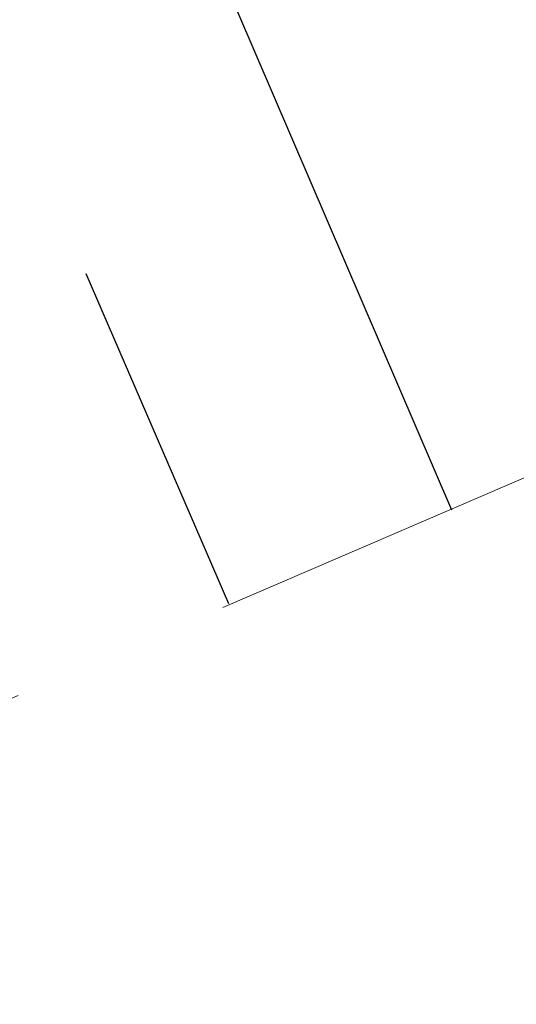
# Model space of a CAD drawing. Header units: metres. Extents: x 7523615 to 7533948, y 5492686 to 5502120.
# Tile 510 of 656: x 7531223.34 to 7531224.46, y 5499072.89 to 5499075.1. Entities that reach past the tile are written whole.
import ezdxf

# ---------------------------------------------------------------- set-up
doc = ezdxf.new("R2010")
doc.units = ezdxf.units.M
doc.linetypes.add('1.0_0.5', pattern=[1.5, 1, -0.5])

msp = doc.modelspace()

# ---------------------------------------------------------------- linework, layer by layer
at = {"layer": '000 Inne (niezydentyfikowane)', "color": 7, "linetype": 'CONTINUOUS', "lineweight": 25, "flags": 128}
for points in [[(7531224.31, 5499074), (7531223.67, 5499075.49)], [(7531223.81, 5499073.79), (7531223.49, 5499074.53)]]:
    msp.add_lwpolyline(points, dxfattribs=at)
at = {"layer": 'skarpa nieumocniona', "color": 7, "linetype": '1.0_0.5', "lineweight": 18, "flags": 128}
msp.add_lwpolyline([(7531096.86, 5498998.94), (7531096.17, 5499000.14), (7531132.43, 5499025.99), (7531177.74, 5499054.09), (7531208.27, 5499068.84), (7531243.9, 5499084.23), (7531288.75, 5499106.77), (7531330.31, 5499137.62), (7531363.99, 5499165.3), (7531403.39, 5499198.23), (7531426, 5499213.98), (7531477.8, 5499243.06), (7531506.76, 5499258.69), (7531507.93, 5499256.79), (7531504.04, 5499254.54), (7531472.49, 5499237.11), (7531448.55, 5499223.73), (7531427.2, 5499212.72), (7531404.87, 5499196.56), (7531364.93, 5499163.96), (7531331.88, 5499136.62), (7531289.13, 5499105.38), (7531245.01, 5499082.9), (7531210.16, 5499067.92), (7531178.38, 5499053.18), (7531133.03, 5499024.54)], close=True, dxfattribs=at)
msp.add_lwpolyline([(7531096.86, 5498998.94), (7531096.17, 5499000.14), (7531132.43, 5499025.99), (7531177.74, 5499054.09), (7531208.27, 5499068.84), (7531243.9, 5499084.23), (7531288.75, 5499106.77), (7531330.31, 5499137.62), (7531363.99, 5499165.3), (7531403.39, 5499198.23), (7531426, 5499213.98), (7531477.8, 5499243.06), (7531506.76, 5499258.69), (7531507.93, 5499256.79), (7531504.04, 5499254.54), (7531472.49, 5499237.11), (7531448.55, 5499223.73), (7531427.2, 5499212.72), (7531404.87, 5499196.56), (7531364.93, 5499163.96), (7531331.88, 5499136.62), (7531289.13, 5499105.38), (7531245.01, 5499082.9), (7531210.16, 5499067.92), (7531178.38, 5499053.18), (7531133.03, 5499024.54)], close=True, dxfattribs=at)

doc.saveas('drawing.dxf')
